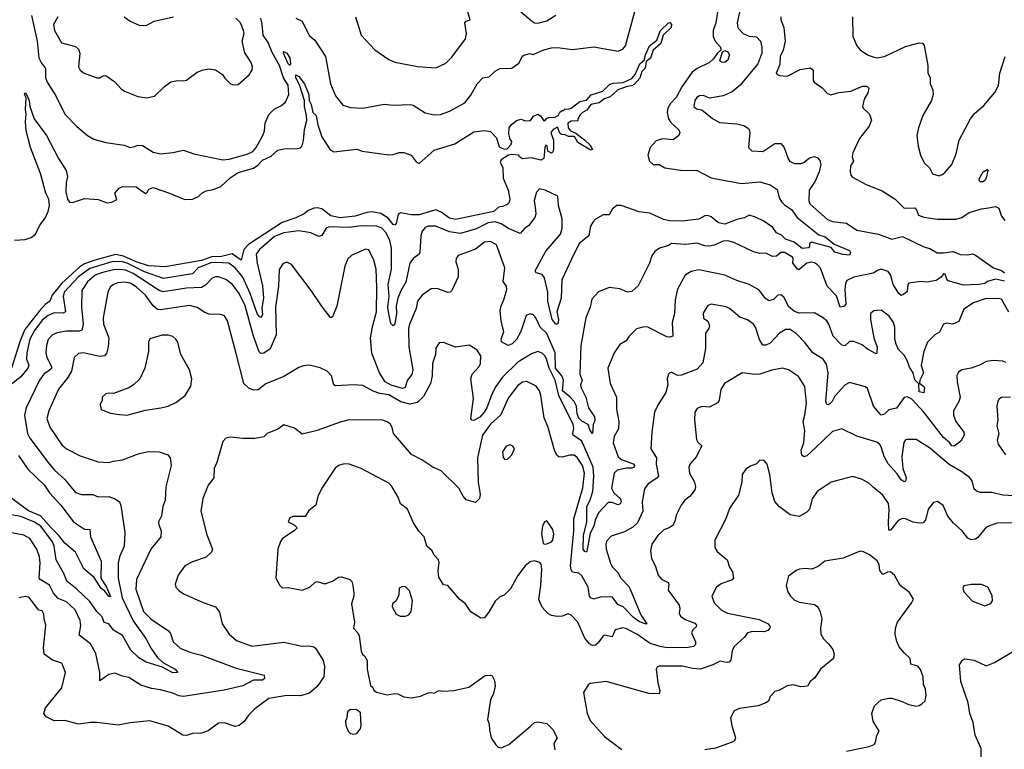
# Model space of a CAD drawing. Extents: x 1246230 to 1426786, y 660032 to 763141.
# Tile 286 of 566: x 1346178 to 1352654, y 681809 to 686606. Entities that reach past the tile are written whole.
import ezdxf

# ---------------------------------------------------------------- set-up
doc = ezdxf.new("R2010")
doc.units = 0

msp = doc.modelspace()

# ---------------------------------------------------------------- linework, layer by layer
at = {"layer": '0CON10XD'}
for points in [[(1349418.9, 686705), (1349545, 686598.1), (1349565, 686585.7), (1349585, 686583.1), (1349645, 686598.9), (1349704, 686635)], [(1346256, 686634), (1346292.4, 686465), (1346305.2, 686355.2), (1346321.1, 686321.1), (1346348.2, 686285), (1346348.8, 686225), (1346359.1, 686195), (1346415, 686105.8), (1346475.6, 685985), (1346554.6, 685904.6), (1346625, 685844), (1346665, 685820.8), (1346745, 685797.5), (1346865, 685780.6), (1346905, 685766.7), (1346932.3, 685772.3), (1346955, 685780.8), (1346985, 685778), (1347055, 685736), (1347105, 685724.2), (1347185, 685732.9), (1347255, 685749.2), (1347324.5, 685724.5), (1347515, 685684.1), (1347555, 685688.8), (1347675, 685721.2), (1347710.5, 685739.5), (1347733.2, 685765), (1347776.6, 685845), (1347787.8, 685875), (1347793.6, 685926.4), (1347816.6, 685983.4), (1347852.1, 686017.9), (1347895, 686038.6), (1347925.4, 686064.6), (1347949.1, 686115), (1347944, 686175), (1347912.9, 686222.9), (1347887, 686305), (1347839.8, 686389.8), (1347813.1, 686456.9), (1347778.5, 686505), (1347773.9, 686576.1), (1347765, 686615.4)], [(1346430, 686625), (1346400, 686575), (1346407.8, 686535), (1346453.1, 686453.1), (1346545, 686430.8), (1346565, 686412), (1346573.6, 686385), (1346564.4, 686295), (1346576, 686275), (1346603.3, 686255), (1346686.4, 686223.6), (1346705, 686223.3), (1346725, 686237.5), (1346745, 686238.8), (1346805, 686197.5), (1346845, 686152), (1346866.6, 686136.6), (1346955, 686101.9), (1347015, 686091.4), (1347065, 686104.2), (1347128, 686165), (1347173.2, 686196.8), (1347216.4, 686206.4), (1347255, 686203.8), (1347275, 686208.8), (1347345, 686260), (1347384.3, 686275.7), (1347425, 686282), (1347465.8, 686275.8), (1347512.5, 686245), (1347528.3, 686221.7), (1347565, 686183.8), (1347585, 686176.7), (1347615, 686180), (1347686.8, 686243.2), (1347706.2, 686275), (1347710, 686295), (1347700.8, 686325), (1347658, 686388), (1347641.2, 686465), (1347654.2, 686515), (1347650, 686535), (1347631.2, 686585), (1347598.8, 686615)], [(1346864.5, 686624.5), (1346905.6, 686595.6), (1346965, 686570), (1346995, 686567.5), (1347015, 686570), (1347062.7, 686597.3), (1347190, 686625)], [(1347995, 686615.8), (1348035, 686596.2), (1348083, 686503), (1348120.3, 686470.3), (1348188.6, 686365), (1348221.8, 686185), (1348256.3, 686106.3), (1348303.8, 686045), (1348355, 686029.2), (1348435, 686023.5), (1348575, 686050.9), (1348635.5, 686044.5), (1348748.7, 686048.7), (1348766.2, 686045), (1348845, 685993.3), (1348905, 685980.6), (1348945, 685981.9), (1349006, 686004), (1349105, 686060.4), (1349145, 686110.5), (1349186.5, 686185), (1349225, 686222.9), (1349265, 686230.8), (1349305, 686267.5), (1349335, 686284.2), (1349415, 686286.9), (1349460.2, 686319.8), (1349484.3, 686365.7), (1349495, 686373.8), (1349533.3, 686383.3), (1349555, 686376.7), (1349625, 686406.9), (1349675, 686420.6), (1349715, 686424.2), (1349815, 686410.5), (1349955, 686428.6), (1350115, 686399.2), (1350145, 686412.5), (1350162.9, 686435), (1350230.5, 686685)], [(1348386, 686625), (1348423.3, 686505), (1348515, 686407.5), (1348605, 686344.2), (1348645, 686327.1), (1348795, 686299.2), (1348915, 686290), (1348980.5, 686319.5), (1349020.5, 686359.5), (1349110.7, 686479.3), (1349116.7, 686515), (1349106, 686585), (1349114.2, 686595.8), (1349140, 686605), (1349123.3, 686665)], [(1350772.8, 686685), (1350755.7, 686584.3), (1350740, 686535), (1350739.2, 686495), (1350751.8, 686465), (1350786.9, 686425), (1350790, 686405), (1350765, 686384.4), (1350741.5, 686348.5), (1350716, 686324), (1350634.6, 686285), (1350600, 686260), (1350532.2, 686165), (1350494.8, 686095.2), (1350458.4, 686055), (1350441.2, 686025), (1350436.4, 685995), (1350444.8, 685954.8), (1350460.5, 685930.5), (1350512.5, 685882.5), (1350519.1, 685865), (1350514.4, 685845), (1350475, 685816.7), (1350405, 685823.2), (1350365, 685808.5), (1350325.5, 685765), (1350308.9, 685715), (1350320, 685675), (1350345, 685653.5), (1350385, 685653.8), (1350421.3, 685631.3), (1350525, 685616.7), (1350635, 685614.2), (1350725, 685565.8), (1350748.8, 685561.2), (1350925, 685529.4), (1351045, 685539.2), (1351115, 685521.1), (1351160.3, 685490.3), (1351173.1, 685435), (1351188.1, 685408.1), (1351207.8, 685387.8), (1351255, 685358.1), (1351292.2, 685305), (1351435, 685191.2), (1351475, 685178.5), (1351535, 685130.6), (1351635, 685088), (1351642.6, 685075), (1351635, 685058.8), (1351592.4, 685062.4), (1351538.3, 685078.3), (1351515, 685108.5), (1351385, 685143.8), (1351372, 685135), (1351373.8, 685115), (1351366.7, 685105), (1351325, 685102.7), (1351272.8, 685142.8), (1351215, 685163), (1351188.4, 685188.4), (1351155.8, 685204.2), (1351130.8, 685240.7), (1351071.7, 685281.7), (1351018, 685308), (1350975, 685320), (1350945, 685303.1), (1350895, 685293), (1350815, 685262.5), (1350775, 685270), (1350725, 685310.9), (1350705, 685318.9), (1350685, 685315.8), (1350645.7, 685294.3), (1350535, 685280.3), (1350455, 685283.1), (1350412, 685292), (1350322.9, 685335), (1350252.1, 685342.1), (1350135, 685384.3), (1350106.2, 685383.8), (1350077.7, 685362.3), (1350056.2, 685323.8), (1350015, 685322), (1349965.5, 685294.5), (1349947.5, 685275), (1349932, 685248), (1349921.5, 685185), (1349858.5, 685135), (1349807.9, 685032.1), (1349743.5, 684895), (1349738.5, 684775), (1349710.6, 684685), (1349721.4, 684635), (1349720, 684615), (1349715, 684603.8), (1349705, 684603.8), (1349680.8, 684635), (1349650.7, 684755), (1349652.8, 684815), (1349629.3, 684909.3), (1349615, 684930), (1349575, 684942), (1349567.5, 684955), (1349639.2, 685085), (1349735, 685196.4), (1349745.9, 685235), (1349745, 685296.2), (1349721.6, 685385), (1349717.5, 685445), (1349635, 685485.8), (1349596, 685494), (1349577, 685473), (1349561.7, 685418.3), (1349570.9, 685355), (1349573.2, 685326.8), (1349565.3, 685304.7), (1349525, 685250), (1349500, 685235), (1349469.1, 685200.9), (1349392.3, 685232.3), (1349344.6, 685264.6), (1349305, 685276.8), (1349259.9, 685270.1), (1349175, 685228.5), (1349075, 685201), (1349005, 685211.3), (1348915, 685247.6), (1348865, 685247.5), (1348845, 685239.2), (1348825.7, 685215), (1348815.7, 685184.3), (1348810.6, 685075), (1348805, 685064.2), (1348765, 685036), (1348743.1, 685005), (1348718.6, 684881.4), (1348685, 684822.5), (1348666, 684775), (1348654.8, 684725), (1348655.9, 684675), (1348645, 684605.6), (1348635, 684594.3), (1348618.2, 684608.2), (1348603.6, 684685)], [(1350913.3, 686655), (1350896.5, 686585), (1350902.4, 686552.4), (1350935.8, 686515), (1350975, 686497.9), (1351023.2, 686493.2), (1351049.5, 686465), (1351059.2, 686425), (1351058.4, 686385), (1351033.5, 686315), (1350917.2, 686175), (1350865, 686130.9), (1350805.7, 686105.7), (1350715, 686090.6), (1350675, 686106.7), (1350650, 686105), (1350632.5, 686095), (1350618.1, 686075), (1350612, 686035), (1350629.1, 686019.1), (1350665, 686014.3), (1350735, 685957.1), (1350780, 685930), (1350895, 685921.9), (1350940.5, 685910.5), (1350965.8, 685895.8), (1350976.2, 685885), (1350981.2, 685865), (1350972, 685765), (1350993.2, 685743.2), (1351065, 685739.2), (1351145, 685791.4), (1351185, 685791.1), (1351206, 685766), (1351231.4, 685691.4), (1351243.9, 685673.9), (1351275, 685660), (1351315, 685660), (1351335, 685667.5), (1351373, 685697), (1351405, 685705.7), (1351425, 685698.8), (1351439.6, 685679.6), (1351446.8, 685655), (1351437.2, 685605), (1351410.6, 685545), (1351371.5, 685485), (1351367.8, 685415), (1351375, 685394.4), (1351491.7, 685291.7), (1351525, 685279.1), (1351615, 685268.5), (1351685, 685222.7), (1351826.9, 685196.9), (1351913.3, 685163.3), (1351985, 685180.8), (1352125, 685113.3), (1352165, 685101.2), (1352212.4, 685072.4), (1352255, 685072.2), (1352315, 685082.9), (1352365, 685061.8), (1352415, 685060), (1352445, 685065.7), (1352465, 685058.8), (1352582.5, 684975), (1352635, 684957.5), (1352655, 684942)], [(1351184.3, 686625), (1351184.2, 686605.8), (1351204.5, 686555), (1351211.8, 686465), (1351198.5, 686405), (1351180, 686365), (1351177.8, 686312.2), (1351154.2, 686255), (1351160, 686245), (1351175, 686239.2), (1351225, 686234.4), (1351311.7, 686278.3), (1351380, 686290), (1351396.2, 686275), (1351396.4, 686206.4), (1351403.3, 686195), (1351455, 686157.5), (1351491.2, 686121.2), (1351512.3, 686112.3), (1351565, 686127.8), (1351645, 686135.5), (1351720.8, 686169.2), (1351749.4, 686169.4), (1351763.1, 686155), (1351755.6, 686125), (1351733.2, 686083.2), (1351721.9, 686035), (1351725, 686024), (1351767.1, 685985), (1351780, 685945), (1351765.7, 685905), (1351700.8, 685825), (1351658.7, 685731.3), (1351654.4, 685705), (1351662.5, 685675), (1351642.9, 685645), (1351639.4, 685605), (1351643.7, 685583.7), (1351655, 685570), (1351745, 685522.5), (1351851.1, 685481.1), (1351936.9, 685426.9), (1351995, 685367.1), (1352065, 685369.6), (1352076.5, 685356.5), (1352090.3, 685320.3), (1352125, 685306.9), (1352214.6, 685294.6), (1352335, 685294.4), (1352375, 685305.7), (1352422.2, 685337.8), (1352505, 685363.1), (1352550.3, 685369.7), (1352595, 685376.7), (1352616.9, 685366.9), (1352634.4, 685315), (1352656.9, 685285)], [(1351655.8, 686625), (1351657.8, 686495), (1351683.2, 686433.2), (1351705, 686408), (1351755, 686376), (1351795, 686359.2), (1351815.6, 686354.4), (1351865.5, 686364.5), (1352005, 686428.9), (1352095, 686454.4), (1352115, 686452), (1352127.4, 686437.4), (1352150, 686305), (1352150.8, 686255), (1352165.7, 686225), (1352165.8, 686185), (1352182.9, 686145), (1352185.7, 686115), (1352174.5, 686075.5), (1352117.1, 685975), (1352089.2, 685895), (1352079.2, 685845), (1352087.1, 685775), (1352103.1, 685715), (1352125.8, 685665), (1352161.1, 685631.1), (1352181.7, 685591.7), (1352225, 685580), (1352250.7, 685589.3), (1352265, 685603.3), (1352308.6, 685655), (1352337.5, 685725), (1352356.7, 685815), (1352431.4, 685955), (1352455, 685986), (1352519.1, 686040.9), (1352591.7, 686128.3), (1352616.7, 686173.3), (1352624.5, 686255), (1352660.6, 686365)], [(1346145, 685155.8), (1346215, 685160.4), (1346254.3, 685175), (1346282.5, 685195), (1346310.9, 685255), (1346345, 685301.9), (1346365.2, 685344.8), (1346373.7, 685385), (1346369.3, 685425), (1346350.5, 685465), (1346314.1, 685595), (1346250.4, 685765), (1346221.5, 685875), (1346216.2, 685935), (1346221.5, 685985), (1346215.9, 686015), (1346221.7, 686091.7), (1346209.5, 686115), (1346215, 686125.7), (1346222.9, 686115), (1346240, 686075), (1346245.6, 686034.4), (1346274.3, 685955), (1346354, 685845), (1346432.7, 685692.7), (1346484.2, 685615), (1346492.9, 685575), (1346483.1, 685535), (1346481.5, 685475), (1346492.1, 685425), (1346505, 685407.1), (1346525, 685404.4), (1346605, 685430), (1346695, 685423.8), (1346752.7, 685402.7), (1346785, 685406.2), (1346817, 685423), (1346803.9, 685466.1), (1346832.3, 685497.7), (1346855, 685508.8), (1346945, 685506.2), (1347005, 685464), (1347015, 685467.5), (1347028, 685492), (1347055, 685502), (1347164.5, 685465.5), (1347263.4, 685423.4), (1347315, 685425.6), (1347355, 685442.5), (1347375.8, 685465), (1347405, 685481.1), (1347450.7, 685489.3), (1347501.8, 685508.2), (1347563.1, 685566.9), (1347615, 685601.4), (1347715, 685629), (1347745, 685649.8), (1347775, 685682.3), (1347831.9, 685708.1), (1347875, 685748.2), (1347915, 685757.8), (1348005, 685759.2), (1348025.5, 685764.5), (1348035, 685776.7), (1348045, 685812.5), (1348052.3, 685885), (1348065.7, 685944.3), (1348065.3, 685975.3), (1348051.6, 686035), (1348050.6, 686075), (1348017.7, 686177.7), (1347995, 686224.2), (1347995, 686242.5), (1348015, 686232.2), (1348050.8, 686185), (1348079.1, 686115), (1348081.9, 686075), (1348095, 686048.8), (1348106.8, 685996.8), (1348128, 685975), (1348138.9, 685915), (1348166, 685835), (1348219.7, 685749.7), (1348245, 685737.8), (1348395, 685755.7), (1348431.7, 685741.7), (1348605, 685717.5), (1348635, 685719.5), (1348675, 685732.2), (1348705, 685732.2), (1348754, 685715), (1348785, 685672.5), (1348805, 685661.4), (1348905, 685748.6), (1349040.7, 685789.3), (1349165, 685868.8), (1349235, 685877.5), (1349275, 685870), (1349315, 685828.8), (1349330.9, 685770.9), (1349365, 685753.8), (1349385, 685757), (1349410.3, 685785), (1349414.5, 685805), (1349405, 685820.8), (1349394.6, 685855.4), (1349398, 685895), (1349411.2, 685915), (1349445, 685943.3), (1349475, 685952.5), (1349505, 685940), (1349537, 685943), (1349558.3, 685971.7), (1349585, 685983.8), (1349604.2, 685974.2), (1349625, 685940), (1349635, 685942.5), (1349640, 685955), (1349655, 685962.5), (1349700, 685965), (1349720, 685975), (1349731.7, 685998.3), (1349745, 686010), (1349755, 686010), (1349765, 686020), (1349785, 686017.5), (1349805, 686024.2), (1349861.7, 686068.3), (1349905, 686076.7), (1349937.8, 686112.2), (1350014, 686135), (1350058.9, 686181.1), (1350081.2, 686188.8), (1350147.7, 686192.3), (1350205, 686220), (1350227.1, 686245), (1350257.8, 686315), (1350288.2, 686341.8), (1350293.1, 686375), (1350320.3, 686435), (1350368.1, 686471.9), (1350392.8, 686535), (1350445, 686584.5), (1350455, 686586.9), (1350465.2, 686575.2), (1350462.5, 686555), (1350409.4, 686505), (1350395, 686449.5), (1350344.6, 686405), (1350327, 686353), (1350299.1, 686330.9), (1350292, 686288), (1350269.3, 686265), (1350257.6, 686222.4), (1350219.1, 686180.9), (1350205, 686171.8), (1350172.9, 686167.1), (1350112.5, 686145), (1350062.1, 686097.9), (1350024.3, 686085), (1349990, 686060), (1349935, 686049.4), (1349908.5, 686011.5), (1349878.8, 685995), (1349865, 685980), (1349848.8, 685955), (1349848.3, 685941.7), (1349805, 685938), (1349784.3, 685925), (1349785.8, 685895), (1349801.1, 685875), (1349835, 685860.6), (1349895, 685812.9), (1349930.3, 685780.3), (1349945, 685752.5), (1349935, 685748.5), (1349925, 685752.7), (1349849.1, 685799.1), (1349827.9, 685837.9), (1349787.3, 685837.3), (1349765, 685849.3), (1349740.9, 685850.9), (1349730.2, 685860.2), (1349715, 685900), (1349685.8, 685885), (1349671.4, 685865), (1349688, 685815), (1349690, 685755), (1349685, 685736.7), (1349675, 685728.8), (1349650.9, 685740.9), (1349647, 685777), (1349638.3, 685781.7), (1349631.7, 685768.3), (1349627.5, 685715), (1349626.1, 685693.9), (1349605, 685683.3), (1349543, 685697), (1349485, 685692), (1349465, 685703.3), (1349460, 685715), (1349415, 685720.2), (1349393.7, 685716.3), (1349345.7, 685685), (1349338, 685668), (1349355.6, 685635), (1349358.5, 685565), (1349391.5, 685485), (1349402.9, 685425), (1349396.4, 685403.6), (1349385, 685391.2), (1349355, 685376.7), (1349326.4, 685373.6), (1349295.6, 685344.4), (1349045, 685293.2), (1349005, 685300.4), (1348950.9, 685340.9), (1348915, 685354.8), (1348805, 685323.6), (1348755, 685323), (1348683.2, 685336.8), (1348668.5, 685325), (1348655, 685266.7), (1348645, 685254), (1348635, 685258.6), (1348600.6, 685300.6), (1348552.7, 685332.7), (1348495, 685342.7), (1348462, 685338)], [(1347955, 686305.8), (1347943.8, 686315), (1347912.3, 686385), (1347913.6, 686396.4), (1347935, 686385.4), (1347955.9, 686355), (1347959.6, 686315), (1347955, 686305.8)], [(1350815, 686324), (1350795, 686326.7), (1350783.3, 686335), (1350800, 686395), (1350815, 686404), (1350835.8, 686395), (1350847.5, 686375), (1350835, 686340), (1350815, 686324)], [(1352515, 685540), (1352495, 685540), (1352487.5, 685555), (1352515, 685606.7), (1352541.7, 685621.7), (1352550, 685615), (1352543, 685607), (1352537, 685573), (1352528.3, 685551.7), (1352515, 685540)], [(1348462, 685338), (1348385, 685314.8), (1348285, 685302.5), (1348225, 685315.9), (1348165, 685361.7), (1348135, 685368.9), (1348115, 685365.9), (1348075, 685351.4), (1348050.1, 685329.9), (1347995, 685304.2), (1347905, 685272.8), (1347682.2, 685127.8), (1347652.5, 685095), (1347635.4, 685024.6), (1347575, 685066.1), (1347505, 685049), (1347442.6, 685047.4), (1347375, 685023.7), (1347135, 684981), (1347025, 684987.9), (1346943.3, 685015), (1346861.4, 685051.4), (1346808.8, 685061.2), (1346665, 685022.8), (1346605, 685000.7), (1346571.1, 684978.9), (1346455, 684874.5), (1346392.4, 684795), (1346376.2, 684755), (1346345, 684732.4), (1346307.9, 684692.1), (1346211.8, 684568.2), (1346180.4, 684495), (1346123.3, 684315)], [(1348603.6, 684685), (1348600.5, 684715), (1348608.6, 684785), (1348602.7, 684865), (1348624, 684965), (1348623.1, 685103.1), (1348611.6, 685155), (1348587.6, 685205), (1348560, 685235), (1348527.7, 685247.7), (1348425, 685251.5), (1348345, 685240.4), (1348216.6, 685243.4), (1348194.4, 685235), (1348165, 685187.8), (1348145, 685180), (1348092.5, 685205), (1348015, 685218.8), (1347915, 685204.8), (1347855, 685181.5), (1347755.4, 685095), (1347734, 685065), (1347740.3, 685005), (1347775, 684856.2), (1347781.1, 684775), (1347771.4, 684711.4), (1347775.2, 684664.8), (1347765, 684648.2), (1347755, 684652.7), (1347739.2, 684675), (1347693, 684805), (1347645, 684914.2), (1347595, 684974.8), (1347553.1, 685005), (1347465, 685010.3), (1347435, 685006.7), (1347351.9, 684975), (1347314.8, 684935.2), (1347125, 684903.7), (1346998.6, 684948.6), (1346885, 685005.8), (1346845, 685016.8), (1346785, 685014.1), (1346639.9, 684970.1), (1346564.1, 684915), (1346470.6, 684815), (1346464, 684785), (1346480.4, 684685), (1346463.2, 684676.8), (1346405, 684678.8), (1346365, 684662), (1346325, 684629.8), (1346275, 684562.5), (1346245.3, 684505.3), (1346224.8, 684415), (1346223.9, 684375), (1346237.8, 684335), (1346231.4, 684315), (1346185, 684258), (1346115, 684203.8)], [(1352655, 684887.7), (1352595, 684899.5), (1352544.5, 684885.5), (1352525, 684872.5), (1352486.7, 684865), (1352385, 684860.8), (1352285, 684889.2), (1352275, 684900), (1352265, 684932.5), (1352255, 684935.6), (1352237.7, 684912.3), (1352205, 684890.5), (1352145, 684880.5), (1352105, 684884.4), (1352027.1, 684872.9), (1352020, 684865), (1352015, 684818.6), (1351991.1, 684798.9), (1351975, 684793.6), (1351959.6, 684805), (1351922.7, 684865), (1351907.4, 684925), (1351889.7, 684949.7), (1351845, 684964.7), (1351825, 684960), (1351791.6, 684938.4), (1351665, 684913.3), (1351619.2, 684890.8), (1351608.9, 684871.1), (1351605, 684830), (1351611.2, 684735), (1351599.2, 684720.8), (1351575.4, 684715.4), (1351550.5, 684790.5), (1351488.5, 684855), (1351445, 684972.9), (1351426.2, 684995), (1351405, 685007.6), (1351385, 685012.3), (1351354.2, 685005.8), (1351302.4, 684962.4), (1351294.7, 684964.7), (1351263.3, 685005), (1351266.2, 685035), (1351261.1, 685045), (1351208, 685075), (1351185, 685075.5), (1351155, 685052.1), (1351129.1, 685049.1), (1351085, 685070.8), (1351045, 685068.6), (1351005, 685080.8), (1350875, 685140.6), (1350835, 685151.9), (1350805, 685148.9), (1350745, 685123.5), (1350715, 685117.5), (1350685, 685119.5), (1350635, 685137.8), (1350557.3, 685127.3), (1350465, 685134.2), (1350445, 685120.6), (1350386.6, 685103.4), (1350355, 685082), (1350335.5, 685054.5), (1350319.4, 685005), (1350245, 684856.2), (1350205, 684818.8), (1350175, 684814.2), (1350125, 684837.5), (1350055, 684844.2), (1349985, 684816), (1349940.7, 684769.3), (1349931.1, 684715), (1349901.8, 684645), (1349868.2, 684465), (1349862.6, 684275), (1349877.5, 684235), (1349867.5, 684205), (1349870.7, 684185), (1349902, 684125), (1349919.4, 684055), (1349958.4, 683995), (1349959.9, 683970.1), (1349948.9, 683945), (1349945, 683886), (1349930.6, 683905), (1349917.5, 683945), (1349875, 683966.7), (1349855, 683986.2), (1349845.2, 684015), (1349839.7, 684065), (1349825.6, 684095.6), (1349797.1, 684127.1), (1349747.5, 684165), (1349754.9, 684235.1), (1349743.6, 684265), (1349701.1, 684315), (1349700.6, 684415), (1349645, 684541.8), (1349601.5, 684585), (1349575, 684641.4), (1349557.1, 684665), (1349535, 684671.5), (1349508.8, 684661.2), (1349474.6, 684555), (1349445, 684504.3), (1349417.5, 684475), (1349390, 684465), (1349347.5, 684487.5), (1349344.5, 684505), (1349362.7, 684555), (1349344.2, 684624.2), (1349338.8, 684695), (1349344.2, 684725), (1349361.8, 684765), (1349381.9, 684831.9), (1349380, 684855), (1349358.6, 684885), (1349369.2, 684975), (1349314.2, 685125), (1349275, 685147.5), (1349235, 685142.5), (1349175, 685098.1), (1349061.2, 685055), (1349048, 685035), (1349047.1, 685015), (1349061.9, 684965), (1349062.5, 684915), (1349021.1, 684825), (1349010, 684815), (1348995, 684812.1), (1348925, 684839.1), (1348885, 684835.6), (1348825.3, 684794.7), (1348795.6, 684755), (1348785, 684706.7), (1348742.1, 684605), (1348735.4, 684575), (1348738.6, 684455), (1348764.7, 684305), (1348757.5, 684272.5), (1348726.3, 684233.7), (1348712.4, 684187.6), (1348695, 684180.2), (1348622.2, 684202.2), (1348581.9, 684225), (1348544.7, 684284.7), (1348493.8, 684413.8), (1348486.5, 684515), (1348500.4, 684595), (1348525.3, 684685.3), (1348528.1, 684845), (1348523.2, 684965), (1348506.7, 685025), (1348475, 685093.3), (1348455, 685096.2), (1348362.1, 685057.9), (1348336.6, 685033.4), (1348317.1, 684985), (1348265, 684722.5), (1348235, 684652.5), (1348225, 684646.7), (1348220.5, 684650.5), (1348164.2, 684725), (1348095.7, 684825), (1347965, 684995.8), (1347935, 685012.5), (1347908.3, 685001.7), (1347885.6, 684964.4), (1347881.3, 684855), (1347860.6, 684715), (1347864.1, 684535), (1347825, 684442.2), (1347785, 684413.8), (1347765, 684410.6), (1347752.9, 684422.9), (1347716.2, 684525), (1347660.8, 684725), (1347621.8, 684805), (1347577.1, 684865), (1347535, 684897.1), (1347485, 684915.5), (1347465, 684915.6), (1347443.2, 684906.8)], [(1347443.2, 684906.8), (1347400.3, 684859.7), (1347375, 684845.3), (1347275, 684841.2), (1347122.8, 684817.2), (1347095, 684824.7), (1346925, 684937.1), (1346875, 684959.2), (1346835, 684963.8), (1346795, 684960.3), (1346717.3, 684942.7), (1346674.4, 684925.6), (1346625, 684883.2), (1346588, 684825), (1346584.7, 684715), (1346595.3, 684605), (1346586.7, 684565), (1346572.3, 684557.7), (1346485, 684557.1), (1346425, 684547.5), (1346395, 684534.4), (1346366, 684504), (1346354.6, 684465), (1346350.8, 684415), (1346356.8, 684385), (1346387.6, 684325), (1346386.5, 684313.5), (1346371.2, 684298.8), (1346337.1, 684275), (1346308.5, 684235), (1346220, 684055), (1346209.6, 684005), (1346228.9, 683885), (1346245.2, 683855.2), (1346364.6, 683695), (1346406.4, 683645), (1346473.5, 683585), (1346545, 683496.4), (1346585, 683483.6), (1346660, 683485), (1346695, 683470), (1346765, 683470.6), (1346806.7, 683455), (1346833.8, 683435), (1346842.5, 683412.5), (1346870, 683235), (1346865.4, 683145), (1346835, 683074.2), (1346826.7, 683033.3), (1346825.2, 682935.2), (1346851.9, 682805), (1346923.5, 682653.5), (1347007.9, 682537.9), (1347042.4, 682472.4), (1347082.5, 682415), (1347119.4, 682379.4), (1347201.1, 682335), (1347218.6, 682315), (1347185, 682310.8), (1347118.2, 682348.2), (1347011, 682381), (1346961.4, 682411.4), (1346910.2, 682460.2), (1346855, 682556.2), (1346795, 682592.5), (1346765, 682634.4), (1346733.1, 682643.1), (1346721, 682681), (1346686, 682716), (1346640.3, 682780.3), (1346555, 682861.4), (1346488.2, 682915), (1346469.1, 682965), (1346418.6, 683055), (1346404.8, 683145), (1346395, 683172.7), (1346317.8, 683275), (1346275, 683303.1), (1346185, 683340), (1346075, 683359.8)], [(1351500.6, 684605), (1351486.1, 684626.1), (1351458.7, 684648.7), (1351405, 684679.4), (1351305, 684677.1), (1351275, 684687.8), (1351237.3, 684717.3), (1351205, 684781.2), (1351185, 684797.1), (1351165, 684795.7), (1351135, 684765.7), (1351105, 684757.1), (1351085, 684771.4), (1351040, 684830), (1350976, 684866), (1350895, 684890.6), (1350815.3, 684925.3), (1350645, 684961.6), (1350595, 684950.9), (1350555, 684926.9), (1350505.5, 684835), (1350490, 684765), (1350484.4, 684675), (1350469.4, 684615), (1350473.3, 684525), (1350455, 684518.6), (1350435, 684521.8), (1350308.8, 684585), (1350286.4, 684586.4), (1350235, 684574.2), (1350186, 684525), (1350166, 684495), (1350125, 684470), (1350088, 684415), (1350046.7, 684315), (1350062.2, 684215), (1350104.4, 684125), (1350103.1, 684045), (1350118.5, 683965), (1350115.6, 683915), (1350088, 683865), (1350082.5, 683825), (1350115, 683732.1), (1350135.6, 683715), (1350213.8, 683685), (1350220.8, 683675), (1350219.2, 683665), (1350205, 683656.7), (1350168.4, 683658.4), (1350106.7, 683645), (1350088.9, 683625), (1350069.7, 683525), (1350086, 683495), (1350130, 683455), (1350134.3, 683435.7), (1350127.5, 683422.5), (1350115, 683415.7), (1350075, 683431.8), (1350047.8, 683432.2), (1349985, 683363.6), (1349962.9, 683315), (1349955.2, 683275), (1349929.4, 683230.6), (1349908.2, 683111.8), (1349905, 683106.2), (1349895, 683109.6), (1349885, 683124.4), (1349886.5, 683215), (1349909.2, 683305), (1349907.4, 683405), (1349928.3, 683441.7), (1349947.1, 683505), (1349954.6, 683605.4), (1349949.4, 683665), (1349875, 683834.7), (1349818.5, 683875), (1349815.3, 683885), (1349822.5, 683917.5), (1349817.3, 683945), (1349724.6, 684134.6), (1349701, 684235), (1349660.3, 684315), (1349643.9, 684375), (1349634.7, 684394.7), (1349615, 684414.4), (1349585, 684424.5), (1349545, 684408.8), (1349453.4, 684355), (1349353.5, 684256.5), (1349309.5, 684195), (1349283.8, 684145), (1349251.1, 684055), (1349232.4, 684025), (1349205, 683993.3), (1349165, 683971.9), (1349152.7, 683972.7), (1349145.8, 683985), (1349162.2, 684115), (1349145.3, 684245), (1349154.3, 684275.7), (1349199.2, 684325), (1349208.6, 684345), (1349210.6, 684395), (1349185, 684436.2), (1349135, 684466.7), (1349045, 684452), (1348965, 684483.8), (1348937.7, 684482.3), (1348914.5, 684445.5), (1348913.8, 684405), (1348892.7, 684345), (1348890, 684265), (1348879.2, 684215), (1348835, 684127.9), (1348791.6, 684088.4), (1348745, 684078.4), (1348685, 684094.2), (1348605, 684139), (1348547.9, 684147.9), (1348503.9, 684163.9), (1348435, 684200.8), (1348375, 684205.6), (1348255, 684198), (1348244.2, 684205), (1348229.2, 684265), (1348200, 684295), (1348155, 684317.8), (1348085, 684334.2), (1348045, 684330.8), (1348015, 684320), (1347915, 684260.6), (1347798, 684212), (1347746.8, 684173.2), (1347715, 684169.4), (1347685, 684184.2), (1347651.9, 684215), (1347602.4, 684412.4), (1347545.6, 684625), (1347525, 684660), (1347498.3, 684668.3), (1347425, 684670.5), (1347395, 684681.5), (1347345, 684714.6), (1347295, 684726.7), (1347105, 684699.3), (1347085, 684701.6), (1347055.2, 684725.2), (1347005.8, 684795), (1346945, 684850.4), (1346905, 684873), (1346865, 684880), (1346823.9, 684876.1), (1346794.8, 684865.2), (1346773.5, 684846.5), (1346758.8, 684815), (1346728, 684645), (1346730.4, 684605), (1346763.5, 684515), (1346760.5, 684455), (1346749.6, 684410.4), (1346735, 684395.7), (1346705, 684391.5), (1346615, 684411.5), (1346595, 684416.4), (1346565, 684411.5), (1346535.6, 684385), (1346520, 684295), (1346495.7, 684254.3), (1346434.2, 684175.8), (1346368.8, 684035), (1346357.1, 683985), (1346377.3, 683927.3), (1346455, 683810.6), (1346485, 683784.4), (1346575, 683738.1), (1346695, 683699.2), (1346765, 683694.2), (1346795.8, 683704.2), (1346855, 683711.4), (1346965, 683752.9), (1347025, 683767.1), (1347095, 683765.8), (1347152.5, 683745), (1347168.8, 683725), (1347174.2, 683675), (1347140, 683535), (1347136, 683446), (1347120, 683405), (1347110.5, 683345), (1347090.9, 683305), (1347092.7, 683285), (1347108.9, 683245), (1347106.7, 683205), (1347041.5, 683125), (1346946.2, 682925), (1346942.7, 682862.7), (1346992.9, 682715), (1347042.2, 682665), (1347157.6, 682587.6), (1347169.4, 682569.4), (1347186.7, 682515), (1347233.4, 682473.4), (1347304.7, 682444.7), (1347375, 682428.2), (1347602, 682342), (1347715, 682314.5), (1347785.5, 682295.5), (1347787.8, 682275), (1347775, 682264.4), (1347715, 682264.1), (1347645, 682226.5), (1347522.1, 682197.9), (1347255, 682157.3), (1347225, 682160.8), (1347185, 682179.2), (1347105, 682200.6), (1347045, 682209.7), (1346975, 682230), (1346895, 682280.8), (1346855, 682288.8), (1346805, 682308.8), (1346765, 682300), (1346705, 682260), (1346704.6, 682315), (1346679, 682439), (1346645, 682501.4), (1346570.1, 682560.1), (1346580.2, 682619.8), (1346576.8, 682656.8), (1346543.3, 682725), (1346485, 682779.1), (1346431.3, 682801.3), (1346400.6, 682835), (1346375, 682887.1), (1346313.1, 682925), (1346306.5, 682935), (1346313.3, 683035), (1346307.5, 683075), (1346290.4, 683125), (1346245, 683194.4), (1346206.5, 683216.5), (1346125, 683232.7)], [(1352682.8, 684682.8), (1352635, 684767.6), (1352615, 684772.9), (1352528.9, 684771.1), (1352451.4, 684745), (1352388.3, 684701.7), (1352355, 684622.5), (1352315.9, 684604.1), (1352275, 684610), (1352255, 684604.3), (1352227.5, 684552.5), (1352197, 684533), (1352148.8, 684485), (1352125.6, 684425), (1352106.1, 684335), (1352121.5, 684285), (1352097.3, 684235), (1352097.1, 684217.1), (1352125.1, 684195.1), (1352128.8, 684185), (1352125, 684152.5), (1352095, 684160), (1352090.8, 684210.8), (1352065, 684238.5), (1352054.3, 684284.3), (1352030.9, 684320.9), (1352015.3, 684365.3), (1351995, 684399.4), (1351958.7, 684438.7), (1351942, 684472), (1351934.6, 684505.4), (1351933.8, 684583.8), (1351925.5, 684615), (1351896, 684656), (1351845, 684697.1), (1351795, 684692.5), (1351774.3, 684675), (1351774.6, 684635.4), (1351789.4, 684549.4), (1351798.5, 684505), (1351817.7, 684455), (1351815.6, 684414.4), (1351810.7, 684409.3), (1351755, 684439.4), (1351718.1, 684468.1), (1351665, 684491.1), (1351635, 684490), (1351605, 684460.9), (1351585, 684466.2), (1351527.7, 684525), (1351500.6, 684605)], [(1352663.2, 684353.2), (1352645, 684361.4), (1352585, 684364.5), (1352535, 684358.9), (1352495, 684335.8), (1352435.4, 684314.6), (1352375, 684304.2), (1352351.7, 684288.3), (1352342.4, 684267.6), (1352343.1, 684225), (1352363.1, 684125), (1352355, 684096.7), (1352320.8, 684035), (1352319.2, 684005), (1352334.4, 683965), (1352387.1, 683895), (1352389.5, 683875), (1352367.6, 683835), (1352325, 683802.3), (1352308.2, 683805), (1352294.8, 683824.8), (1352255, 683859.1), (1352125, 684024.6), (1352045, 684110.4), (1352015, 684127.1), (1351995, 684122), (1351945, 684051.9), (1351895, 684040.6), (1351865, 684012.5), (1351845, 684005.8), (1351794.4, 684065), (1351755, 684181.2), (1351741.7, 684191.7), (1351635, 684221.4), (1351605, 684202.5), (1351538.7, 684131.3), (1351521.3, 684095), (1351508.5, 684081.5), (1351495, 684073.8), (1351486.6, 684076.6), (1351480, 684095), (1351496.5, 684285), (1351485, 684342), (1351462.5, 684375), (1351395, 684416.7), (1351342.9, 684482.9), (1351285, 684542.5), (1351245, 684569.6), (1351215, 684569.5), (1351176.5, 684545), (1351115, 684479.6), (1351085, 684466.2), (1351065, 684466.7), (1351043.1, 684503.1), (1351017.2, 684585), (1351005, 684603.5), (1350965, 684633.5), (1350915, 684649.2), (1350847.3, 684707.3), (1350825, 684718.8), (1350725, 684736.7), (1350704.1, 684725.9), (1350672.7, 684677.3), (1350675, 684643.3), (1350703, 684623), (1350715.8, 684595), (1350711.2, 684575), (1350687.8, 684545), (1350689.6, 684445), (1350671, 684349), (1350635, 684308.4), (1350531.3, 684268.7), (1350505, 684266.9), (1350465, 684288.1), (1350453.3, 684285), (1350446, 684275), (1350435.8, 684245), (1350440, 684205), (1350427.8, 684155), (1350376.9, 684075), (1350354.4, 684025), (1350336.5, 683895), (1350330, 683785), (1350365.4, 683725.4), (1350364.1, 683684.1), (1350380, 683605), (1350369.2, 683590.8), (1350311.9, 683555), (1350288.3, 683521.7), (1350272.1, 683435), (1350277.3, 683375), (1350242.3, 683297.7), (1350211, 683269), (1350155, 683237.8), (1350068.7, 683211.3), (1350039.7, 683180.3), (1350033.3, 683156.7), (1350035.5, 683125), (1350063.4, 683033.4), (1350075, 683008.2), (1350111.4, 682971.4), (1350131.2, 682935), (1350187, 682877), (1350263.3, 682693.3), (1350303.8, 682635), (1350298.5, 682631.5), (1350255, 682646.6), (1350214.7, 682675), (1350146.9, 682745), (1350112.1, 682762.1), (1350075, 682810.6), (1349995, 682809.5), (1349955, 682795.6), (1349935, 682804.3), (1349926.4, 682816.4), (1349916.2, 682875), (1349875, 682950), (1349855, 682966.9), (1349815, 682973.1), (1349805, 682988.8), (1349801.9, 683015), (1349822.6, 683245), (1349823.4, 683325), (1349881.3, 683528.7), (1349893.6, 683625), (1349878.8, 683675), (1349845, 683727.3), (1349825, 683742.7), (1349795, 683742.5), (1349745, 683728.9), (1349725, 683731.4), (1349712, 683742), (1349696.4, 683775), (1349652.1, 683932.1), (1349627.4, 683987.4), (1349606.8, 684135), (1349597.7, 684165), (1349575, 684196.4), (1349513.2, 684226.8), (1349485, 684222.9), (1349455, 684200.8), (1349391.5, 684118.5), (1349342.4, 684007.6), (1349275, 683946.7), (1349222.1, 683875), (1349189.7, 683725), (1349194.3, 683565), (1349206.1, 683483.9), (1349203, 683457), (1349175, 683432.5), (1349115, 683450), (1349095, 683472.5), (1349065.6, 683525.6), (1348950.3, 683640.3), (1348895, 683664), (1348822.1, 683712.1), (1348755, 683746.2), (1348635.7, 683885.7), (1348628.6, 683925), (1348615, 683948), (1348595, 683962.9), (1348565, 683972.9), (1348345, 683974.5), (1348285, 683959.4), (1348135, 683904.4), (1348035, 683882), (1347985, 683921.2), (1347915, 683943.3), (1347876.8, 683913.2), (1347806.2, 683885), (1347785, 683862.5), (1347725, 683853.1), (1347645, 683853.1), (1347565, 683862), (1347535, 683853.8), (1347515, 683832.5), (1347475.6, 683695), (1347457.1, 683655), (1347454.1, 683594.1), (1347418.9, 683545), (1347382.4, 683457.6), (1347370, 683375), (1347409.7, 683219.7), (1347446.7, 683125), (1347440, 683105), (1347405, 683072.5), (1347315, 683042.5), (1347264.4, 683015.6), (1347220, 682955), (1347200.8, 682895), (1347206, 682875), (1347222, 682855), (1347255, 682832), (1347385, 682774.2), (1347466.7, 682745), (1347491.7, 682711.7), (1347510, 682635), (1347556.7, 682566.7), (1347603.6, 682523.6), (1347705, 682487.1), (1347915, 682513.1), (1348035, 682487.9), (1348085, 682489.6), (1348113.3, 682483.3), (1348124.4, 682474.4), (1348175, 682393.3), (1348183.2, 682353.2), (1348179.4, 682285), (1348135, 682221.9), (1348085, 682177.1), (1348025, 682160.3), (1347935, 682161.8), (1347817.8, 682142.2), (1347725, 682075.7), (1347684.6, 682035.4), (1347655, 681992.5), (1347621.2, 681965), (1347595, 681958.1), (1347526, 681984), (1347485, 681980), (1347418.7, 681931.3), (1347375, 681914.2), (1347315, 681911.9), (1347275, 681900), (1347251.7, 681901.7), (1347155, 681962), (1347035, 681997.1), (1346905, 681982.9), (1346825, 681967.1), (1346685, 681985.8), (1346645, 681986), (1346565, 681973.3), (1346475, 681997.5), (1346405, 681996.7), (1346351.7, 682021.7), (1346337.5, 682045), (1346348.3, 682081.7), (1346455, 682213.3), (1346480, 682315), (1346455, 682376.2), (1346395, 682395.7), (1346338.6, 682435), (1346335.7, 682475.7), (1346351.2, 682625), (1346340, 682665), (1346338.1, 682698.1), (1346325, 682720), (1346304.1, 682724.1), (1346238.9, 682808.9), (1346215, 682814.6), (1346175, 682804.6)], [(1346885, 684006), (1346915, 684014.2), (1347005, 684038), (1347107, 684053), (1347154.1, 684065.9), (1347205, 684088.8), (1347265.9, 684134.1), (1347303.6, 684196.4), (1347310, 684245), (1347296, 684305), (1347238.8, 684405), (1347218, 684485), (1347205, 684506.2), (1347185, 684522), (1347155, 684531.4), (1347115, 684532.5), (1347035, 684506.7), (1347026, 684485), (1347025.8, 684425), (1347001.1, 684315), (1346967.5, 684245), (1346926, 684205), (1346895, 684186), (1346795, 684147.5), (1346765, 684151.2), (1346745, 684146), (1346720, 684125), (1346720, 684105), (1346707.5, 684075), (1346713.8, 684043.8), (1346775, 684020), (1346835, 684009.2), (1346885, 684006)], [(1352715, 683476.2), (1352645, 683479.3), (1352572.8, 683497.2), (1352497.6, 683497.6), (1352475, 683504.3), (1352455, 683520), (1352443.3, 683573.3), (1352424.5, 683595), (1352375, 683632.8), (1352292.3, 683682.3), (1352162.2, 683792.2), (1352075, 683845.5), (1352015, 683845.7), (1352005, 683842.9), (1351993.5, 683826.5), (1351979, 683735), (1351987.1, 683655), (1352009.3, 683595), (1352005, 683571.2), (1351995, 683567.5), (1351975, 683580), (1351949.2, 683619.2), (1351890.8, 683685), (1351864.7, 683735), (1351845, 683797.1), (1351835, 683813.3), (1351815, 683827.8), (1351685, 683868.5), (1351585, 683915.6), (1351525, 683898.1), (1351415, 683793.1), (1351355, 683739.5), (1351335, 683731.9), (1351323, 683743), (1351318.5, 683775), (1351334.4, 683825), (1351341.3, 683905), (1351330.7, 683965), (1351343.1, 684005), (1351352.9, 684085), (1351343.1, 684195), (1351300.9, 684260.9), (1351233.8, 684305), (1351195, 684314.4), (1351125, 684301.1), (1351045, 684275.5), (1351012.6, 684272.6), (1350930, 684285), (1350814, 684215), (1350790, 684175), (1350779.4, 684105), (1350771.1, 684088.9), (1350715, 684057.8), (1350665, 684062.2), (1350635, 684050.8), (1350618.6, 684025), (1350615.9, 683975.9), (1350630, 683845), (1350638.3, 683828.3), (1350663.6, 683803.6), (1350643.6, 683763.6), (1350630, 683735), (1350588, 683685), (1350579.2, 683665), (1350584.2, 683625), (1350616, 683565), (1350622.9, 683535), (1350618.1, 683515), (1350587.4, 683472.6), (1350553.5, 683446.5), (1350528, 683415), (1350495, 683347.5), (1350490, 683315), (1350476.8, 683283.2), (1350450, 683265), (1350415, 683252.5), (1350374.2, 683215), (1350335, 683158.8), (1350327.1, 683115), (1350332.5, 683065), (1350360.3, 683010.3), (1350378, 682955), (1350398.7, 682928.7), (1350442.5, 682905), (1350446.9, 682895), (1350443.8, 682855), (1350515.6, 682755.6), (1350520.8, 682735), (1350515.8, 682705), (1350524, 682685), (1350555, 682661.8), (1350618.9, 682638.9), (1350630, 682625), (1350628.1, 682615), (1350605, 682594.2), (1350595.6, 682575), (1350621.9, 682515), (1350623, 682497), (1350610, 682485), (1350575, 682478.4), (1350435, 682476.3), (1350390, 682485), (1350323.8, 682505), (1350237.5, 682565), (1350165, 682604.1), (1350145, 682608.4), (1350095, 682593.6), (1350075, 682549.2), (1350025, 682559.4), (1350015, 682555.7), (1349982, 682508), (1349965, 682494.4), (1349945, 682492.2), (1349925, 682501.9), (1349895, 682540), (1349850, 682645), (1349805, 682690.8), (1349785, 682699.2), (1349745.8, 682684.2), (1349712.1, 682682.1), (1349675, 682689.2), (1349651.3, 682701.3), (1349614.4, 682744.4), (1349592.9, 682795), (1349606.4, 682886.4), (1349613, 682993), (1349607, 683027), (1349598.3, 683038.3), (1349565, 683047.5), (1349535, 683042.5), (1349502.5, 683015), (1349455, 682952.5), (1349405.8, 682864.2), (1349365, 682822.5), (1349335, 682811.2), (1349305, 682784), (1349265.5, 682714.5), (1349235, 682673.3), (1349211.7, 682671.7), (1349145, 682713.3), (1349107.7, 682767.7), (1349073.3, 682795), (1348995, 682886.7), (1348965, 682890), (1348935, 682940), (1348930.8, 682985), (1348938.1, 683035), (1348932.9, 683055), (1348903.3, 683085), (1348891.2, 683115), (1348855, 683144.2), (1348838.9, 683205), (1348803.1, 683243.1), (1348768.8, 683298.8), (1348727.8, 683387.7), (1348683, 683423), (1348667.8, 683467.8), (1348626.3, 683536.3), (1348605, 683559.5), (1348425, 683655.6), (1348345, 683683.1), (1348313.2, 683686.8), (1348275, 683675.7), (1348253, 683657), (1348165, 683526.2), (1348139.1, 683470.9), (1348126.2, 683415), (1348080.3, 683379.7), (1348055, 683340), (1347975, 683340), (1347955, 683330), (1347943.9, 683303.9), (1347984.1, 683284.1), (1348003.3, 683265), (1347983.8, 683245), (1347906.7, 683195), (1347893.3, 683175), (1347876.2, 683125), (1347863.8, 682935), (1347890, 682885), (1347905, 682870), (1347945, 682872.5), (1348035, 682856), (1348085.7, 682874.3), (1348122.2, 682907.8), (1348135, 682912), (1348185, 682897.1), (1348235.4, 682914.6), (1348275, 682940), (1348295, 682943.8), (1348350, 682925), (1348361.7, 682911.7), (1348370, 682885), (1348375.6, 682835.6), (1348375.6, 682815), (1348361.4, 682765), (1348380.5, 682645), (1348374.3, 682605), (1348401.2, 682575), (1348410, 682555), (1348424.6, 682454.6), (1348432.5, 682435), (1348445, 682423.8), (1348462.7, 682392.7), (1348462.5, 682335), (1348485, 682227.5), (1348500, 682215), (1348507, 682197), (1348524.1, 682184.1), (1348595, 682166.7), (1348643.6, 682176.4), (1348665, 682173.3), (1348705, 682153.3), (1348755, 682147.5), (1348815, 682158.8), (1348865, 682180), (1348885, 682183.3), (1348905, 682178), (1348935, 682195.8), (1348965, 682190.6), (1349034.3, 682195.7), (1349131.7, 682218.3), (1349240, 682295), (1349275, 682297.5), (1349285, 682292.5), (1349301.2, 682261.2), (1349305.7, 682225), (1349294.3, 682175), (1349275.7, 682135), (1349254, 682005), (1349265.7, 681975), (1349267.5, 681935), (1349280, 681885), (1349308.7, 681838.7), (1349325, 681824), (1349345, 681819.2), (1349395, 681840), (1349538.3, 681961.7), (1349565, 681984.2), (1349585, 681990), (1349645, 681978.9), (1349685, 681939.2), (1349712.2, 681885), (1349692.3, 681847.7), (1349697.5, 681805)], [(1352695, 684124), (1352635, 684122.5), (1352618.7, 684111.3), (1352611.1, 684095), (1352605.8, 684065), (1352610.6, 683975), (1352605.6, 683935), (1352617.8, 683882.2), (1352607.7, 683842.3), (1352614.4, 683815), (1352661.9, 683745)], [(1349385, 683713.8), (1349415.8, 683745), (1349433.3, 683785), (1349421.7, 683801.7), (1349405, 683810), (1349378, 683802), (1349354.5, 683765), (1349357.9, 683727.9), (1349367.3, 683717.3), (1349385, 683713.8)], [(1346170.8, 683740.9), (1346231.3, 683651.3), (1346338.8, 683548.8), (1346374.8, 683494.8), (1346449.1, 683415), (1346531.1, 683305), (1346605, 683255.7), (1346640, 683255), (1346644.4, 683205), (1346714.1, 683045), (1346712.5, 682935), (1346750, 682875), (1346775, 682813.8), (1346765, 682814.6), (1346738.6, 682848.6), (1346715, 682866.9), (1346668.3, 682938.3), (1346599.6, 682995), (1346545, 683106), (1346475, 683164.7), (1346436.2, 683215), (1346384.9, 683265), (1346315, 683344.9), (1346236.1, 683376.1), (1346025, 683529.3)], [(1352705, 683298.9), (1352604.6, 683295.4), (1352535, 683268.6), (1352479.3, 683200.7), (1352465, 683191.4), (1352435, 683186), (1352415, 683197.5), (1352376, 683246), (1352320, 683295), (1352282.3, 683342.3), (1352252.3, 683412.3), (1352215, 683438.8), (1352187.7, 683432.3), (1352152.8, 683387.2), (1352135.5, 683314.5), (1352121.2, 683298.8), (1352095, 683295.8), (1352055, 683301.4), (1352005, 683324.2), (1351985, 683325.8), (1351955, 683314.3), (1351905, 683250.5), (1351895, 683250), (1351891.7, 683301.7), (1351897.5, 683385), (1351891.8, 683425), (1351855, 683480), (1351792.2, 683532.2), (1351760, 683560), (1351715, 683585.8), (1351655, 683602.5), (1351515, 683565.6), (1351424, 683505), (1351389.2, 683455), (1351371.7, 683388.3), (1351355, 683368.8), (1351305, 683340.6), (1351245, 683350.8), (1351175, 683403.3), (1351145, 683439.2), (1351127.8, 683495), (1351110.8, 683615), (1351093.9, 683683.9), (1351075, 683707.5), (1351045, 683710), (1351023.6, 683686.4), (1350985, 683671.2), (1350955, 683651.2), (1350930.8, 683615), (1350926.7, 683565), (1350905, 683480), (1350847.6, 683392.4), (1350822.9, 683325), (1350749.2, 683185), (1350750.8, 683135), (1350765, 683110), (1350831.2, 683055), (1350846.1, 683006.1), (1350866.2, 682975), (1350872.5, 682935), (1350865, 682923.8), (1350792.1, 682897.9), (1350761.2, 682875), (1350731.2, 682815), (1350745, 682771.2), (1350795, 682724.3), (1350833.8, 682703.8), (1351042.1, 682662.1), (1351100.8, 682635), (1351114.2, 682615), (1351112.5, 682605), (1351099.4, 682590.6), (1351075, 682582.1), (1350997.5, 682582.5), (1350964.2, 682575), (1350944.6, 682545.4), (1350878, 682485), (1350864.6, 682455.4), (1350855.6, 682395), (1350845, 682382), (1350825, 682380), (1350785, 682389.4), (1350736.1, 682363.9), (1350655, 682336.5), (1350605, 682339.5), (1350535, 682355.5), (1350385, 682355.6), (1350370.6, 682349.4), (1350364.2, 682335), (1350374.4, 682245), (1350388, 682195), (1350385, 682173.8), (1350315, 682175.8), (1350035, 682254.3), (1349929.3, 682240.7), (1349917, 682233), (1349887, 682183), (1349911.4, 682045), (1349929.1, 681999.1), (1350025, 681894.2), (1350138.3, 681808.3)], [(1349628.3, 683158.3), (1349645, 683160), (1349675, 683173.8), (1349683.8, 683185), (1349691.1, 683225), (1349684.3, 683255), (1349645, 683311.2), (1349630, 683305), (1349616.7, 683275), (1349610, 683225), (1349620, 683165), (1349628.3, 683158.3)], [(1351615, 681796.9), (1351765, 681827.8), (1351798.3, 681841.7), (1351807.9, 681855), (1351815, 681900), (1351831.2, 681928.8), (1351790.6, 681995), (1351782, 682045), (1351800, 682095), (1351843.3, 682135), (1351895, 682145.7), (1351915, 682144.2), (1351976.1, 682126.1), (1352025, 682104), (1352075, 682092), (1352093.9, 682096.1), (1352111.2, 682108.8), (1352132.7, 682127.3), (1352140.6, 682165), (1352135.7, 682205), (1352122.5, 682235), (1352120.5, 682285), (1352103.1, 682333.1), (1352085.3, 682355.3), (1352038.3, 682368.3), (1352035.8, 682405), (1351992.5, 682445), (1351963.4, 682483.4), (1351946.8, 682516.8), (1351935.7, 682565), (1351938.9, 682605), (1351950.6, 682645), (1352046.7, 682775), (1352056.7, 682796.7), (1352029.5, 682839.5), (1351970, 682885), (1351932, 682955), (1351905, 682975.7), (1351885, 682972.9), (1351855, 682957.5), (1351835.3, 682985), (1351830, 683025), (1351817.6, 683047.6), (1351767.8, 683087.8), (1351727.6, 683107.6), (1351705, 683112), (1351595, 683065.8), (1351472.5, 683045), (1351429.7, 683010.3), (1351387, 682993), (1351345, 682997.1), (1351307, 682993), (1351284.3, 682985.7), (1351235, 682947.5), (1351219.2, 682885), (1351231.2, 682845), (1351248, 682815), (1351271.1, 682791.1), (1351305, 682777.5), (1351405, 682760.8), (1351428, 682745), (1351443.2, 682713.2), (1351454.2, 682665.8), (1351445.8, 682605), (1351447.5, 682565), (1351464.2, 682535), (1351500.2, 682500.2), (1351525.8, 682465), (1351534.2, 682435), (1351530.8, 682405), (1351444.5, 682335.5), (1351405, 682276.7), (1351376.7, 682255), (1351360, 682225), (1351315, 682218.8), (1351265, 682233.8), (1351225, 682226), (1351175, 682198.8), (1351145, 682190), (1351115, 682156.7), (1351102, 682125), (1351085, 682114.4), (1351035, 682095.7), (1350913, 682077), (1350878.3, 682061.7), (1350853.8, 682015), (1350862, 681965), (1350886.2, 681885), (1350880, 681865), (1350865, 681856.2), (1350755, 681815.8), (1350685, 681805.7)], [(1348715, 682684), (1348736.8, 682693.2), (1348752, 682715), (1348761.4, 682785), (1348741.7, 682851.7), (1348715, 682876.2), (1348695, 682880), (1348675, 682867.5), (1348671.5, 682825), (1348653.8, 682786.2), (1348631.2, 682765), (1348628.8, 682745), (1348655, 682696.7), (1348680, 682685), (1348715, 682684)], [(1352525, 682752.5), (1352565, 682767.5), (1352576.7, 682785), (1352575, 682820), (1352545.9, 682875.9), (1352505, 682893.3), (1352437, 682893), (1352387, 682883), (1352381.2, 682868.8), (1352386.7, 682845), (1352445, 682782.5), (1352525, 682752.5)], [(1352504.1, 681695.9), (1352500.8, 681815), (1352461.7, 681901.7), (1352448.6, 681985), (1352426.7, 682045), (1352416.7, 682115), (1352368.1, 682255), (1352360, 682365), (1352378, 682395), (1352395, 682403.1), (1352455, 682395.5), (1352535, 682357.1), (1352590.1, 682379.9), (1352713.5, 682455)], [(1348375, 681907.5), (1348395, 681912.5), (1348417.7, 681942.3), (1348423, 681963), (1348419.3, 682049.3), (1348395, 682067.5), (1348355, 682070), (1348333.8, 682055), (1348330, 682015), (1348321.2, 681995), (1348324, 681965), (1348339.3, 681929.3), (1348355, 681912.5), (1348375, 681907.5)]]:
    msp.add_lwpolyline(points, dxfattribs=at)

doc.saveas('drawing.dxf')
